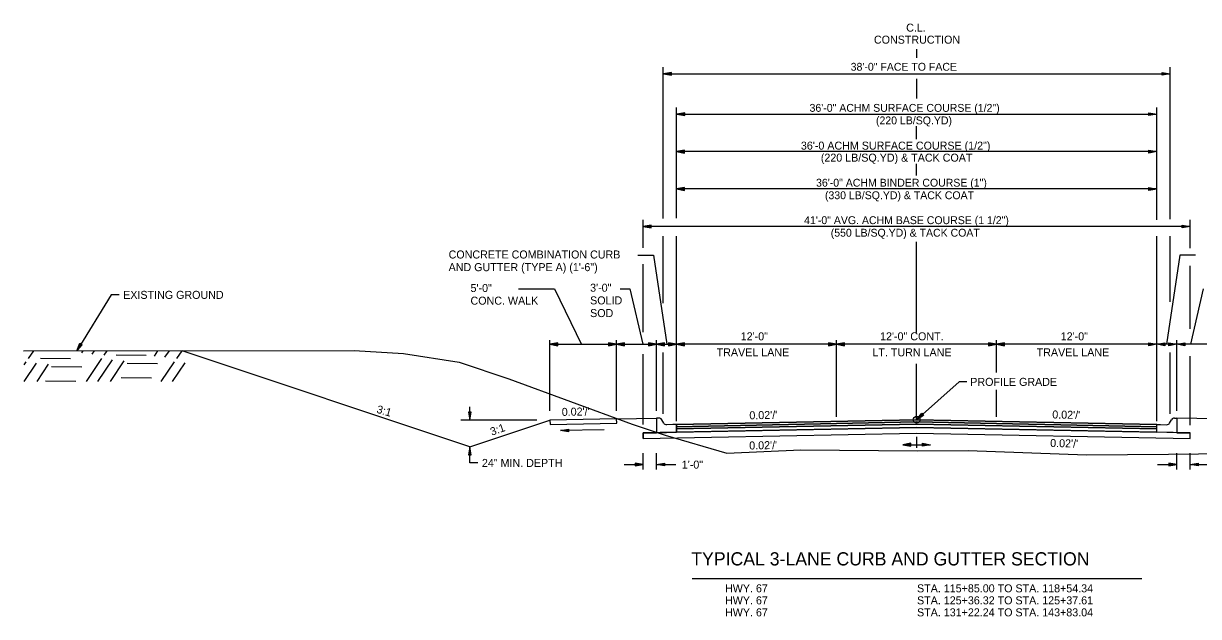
# Model space of a CAD drawing. Extents: x 1001270 to 1003428, y 1840152 to 1842912.
# Drawn here: x 1001287.7 to 1001375.8, y 1842855.9 to 1842900.4 of the extents above; entities that cross this region are included whole.
import ezdxf

# ---------------------------------------------------------------- set-up
doc = ezdxf.new("R2010")
doc.units = 0
for name, color, linetype in [('19', 7, 'Continuous'), ('20', 7, 'Continuous'), ('8', 7, 'Continuous')]:
    doc.layers.add(name, color=color, linetype=linetype)

# ---------------------------------------------------------------- blocks, each defined once
blk = doc.blocks.new('TM')
at = {"layer": '8'}
for p, q in [((-120.309, 21.181), (-119.787, -20.829)), ((0, 0), (-120.309, 21.181)), ((-31.382, 2.945), (-120.176, 10.512)), ((-119.787, -20.829), (0, 0)), ((-119.911, -10.826), (-31.307, -3.057))]:
    blk.add_line(p, q, dxfattribs=at)

msp = doc.modelspace()

# ---------------------------------------------------------------- linework, layer by layer
at = {"layer": '19'}
for p, q in [((1001354.656, 1842897.78), (1001354.656, 1842898.432)), ((1001335.655, 1842885.733), (1001335.655, 1842897.09)), ((1001373.655, 1842885.685), (1001373.655, 1842897.09)), ((1001336.256, 1842896.695), (1001335.656, 1842896.59)), ((1001335.656, 1842896.59), (1001373.656, 1842896.59)), ((1001335.656, 1842896.59), (1001336.256, 1842896.485)), ((1001336.256, 1842896.64), (1001335.816, 1842896.605)), ((1001335.816, 1842896.575), (1001336.256, 1842896.535)), ((1001336.256, 1842896.485), (1001336.256, 1842896.695)), ((1001354.656, 1842894.738), (1001354.656, 1842896.221)), ((1001373.056, 1842896.485), (1001373.056, 1842896.695)), ((1001373.056, 1842896.695), (1001373.656, 1842896.59)), ((1001373.056, 1842896.64), (1001373.496, 1842896.605)), ((1001373.656, 1842896.59), (1001373.056, 1842896.485)), ((1001373.496, 1842896.575), (1001373.056, 1842896.535)), ((1001336.655, 1842885.781), (1001336.655, 1842894.063)), ((1001372.655, 1842885.636), (1001372.655, 1842894.063)), ((1001337.256, 1842893.668), (1001336.656, 1842893.563)), ((1001336.656, 1842893.563), (1001337.256, 1842893.458)), ((1001336.656, 1842893.563), (1001372.656, 1842893.563)), ((1001337.256, 1842893.613), (1001336.816, 1842893.578)), ((1001336.816, 1842893.548), (1001337.256, 1842893.508)), ((1001337.256, 1842893.458), (1001337.256, 1842893.668)), ((1001372.056, 1842893.458), (1001372.056, 1842893.668)), ((1001372.056, 1842893.668), (1001372.656, 1842893.563)), ((1001372.056, 1842893.613), (1001372.496, 1842893.578)), ((1001372.656, 1842893.563), (1001372.056, 1842893.458)), ((1001372.496, 1842893.548), (1001372.056, 1842893.508)), ((1001354.655, 1842891.701), (1001354.655, 1842892.665)), ((1001337.255, 1842890.861), (1001336.655, 1842890.757)), ((1001336.655, 1842890.757), (1001337.255, 1842890.651)), ((1001372.655, 1842890.756), (1001336.655, 1842890.756)), ((1001337.255, 1842890.806), (1001336.815, 1842890.772)), ((1001336.815, 1842890.742), (1001337.255, 1842890.701)), ((1001337.255, 1842890.651), (1001337.255, 1842890.861)), ((1001372.055, 1842890.65), (1001372.055, 1842890.86)), ((1001372.055, 1842890.86), (1001372.655, 1842890.755)), ((1001372.055, 1842890.805), (1001372.495, 1842890.77)), ((1001372.655, 1842890.755), (1001372.055, 1842890.65)), ((1001372.495, 1842890.74), (1001372.055, 1842890.7)), ((1001354.655, 1842888.979), (1001354.655, 1842889.83)), ((1001337.255, 1842888.061), (1001336.655, 1842887.957)), ((1001336.655, 1842887.957), (1001337.255, 1842887.851)), ((1001372.655, 1842887.957), (1001336.655, 1842887.957)), ((1001337.255, 1842888.006), (1001336.815, 1842887.972)), ((1001336.815, 1842887.942), (1001337.255, 1842887.901)), ((1001337.255, 1842887.851), (1001337.255, 1842888.061)), ((1001372.055, 1842887.85), (1001372.055, 1842888.06)), ((1001372.055, 1842888.06), (1001372.655, 1842887.955)), ((1001372.055, 1842888.005), (1001372.495, 1842887.97)), ((1001372.655, 1842887.955), (1001372.055, 1842887.85)), ((1001372.495, 1842887.94), (1001372.055, 1842887.9)), ((1001334.155, 1842883.541), (1001334.155, 1842885.649)), ((1001334.755, 1842885.254), (1001334.155, 1842885.149)), ((1001334.755, 1842885.044), (1001334.755, 1842885.254)), ((1001374.555, 1842885.044), (1001374.555, 1842885.254)), ((1001374.555, 1842885.254), (1001375.155, 1842885.149)), ((1001375.155, 1842883.509), (1001375.155, 1842885.649)), ((1001334.155, 1842885.149), (1001334.755, 1842885.044)), ((1001375.155, 1842885.149), (1001334.155, 1842885.149)), ((1001334.755, 1842885.199), (1001334.315, 1842885.164)), ((1001334.315, 1842885.134), (1001334.755, 1842885.094)), ((1001335.655, 1842879.395), (1001335.655, 1842884.427)), ((1001336.655, 1842870.545), (1001336.655, 1842884.427)), ((1001372.655, 1842870.545), (1001372.655, 1842884.427)), ((1001373.655, 1842879.495), (1001373.655, 1842884.427)), ((1001374.555, 1842885.199), (1001374.995, 1842885.164)), ((1001375.155, 1842885.149), (1001374.555, 1842885.044)), ((1001374.995, 1842885.134), (1001374.555, 1842885.094)), ((1001354.655, 1842877.192), (1001354.655, 1842884.005)), ((1001333.736, 1842883.006), (1001334.915, 1842883.006)), ((1001334.915, 1842883.006), (1001335.93, 1842876.314)), ((1001374.386, 1842883.006), (1001373.398, 1842876.314)), ((1001375.565, 1842883.006), (1001374.386, 1842883.006)), ((1001334.155, 1842877.222), (1001334.155, 1842882.33)), ((1001375.155, 1842877.464), (1001375.155, 1842882.203)), ((1001324.791, 1842880.471), (1001327.502, 1842880.471)), ((1001327.502, 1842880.471), (1001329.515, 1842876.3)), ((1001332.407, 1842880.471), (1001333.151, 1842880.471)), ((1001333.151, 1842880.471), (1001334.107, 1842876.314)), ((1001376.15, 1842880.471), (1001375.194, 1842876.314)), ((1001327.155, 1842871.324), (1001327.155, 1842876.614)), ((1001332.155, 1842871.324), (1001332.155, 1842876.614)), ((1001335.155, 1842871.324), (1001335.155, 1842876.614)), ((1001348.655, 1842870.889), (1001348.655, 1842876.614)), ((1001360.655, 1842874.212), (1001360.655, 1842876.614)), ((1001372.655, 1842870.545), (1001372.655, 1842876.614)), ((1001374.155, 1842871.324), (1001374.155, 1842876.614)), ((1001288.048, 1842875.243), (1001288.44, 1842875.826)), ((1001291.663, 1842875.822), (1001291.887, 1842876.389)), ((1001292.065, 1842876.279), (1001291.663, 1842875.822)), ((1001291.737, 1842875.963), (1001291.93, 1842876.356)), ((1001292.024, 1842876.3), (1001291.76, 1842875.951)), ((1001291.887, 1842876.389), (1001292.065, 1842876.279)), ((1001292.033, 1842875.677), (1001292.139, 1842875.827)), ((1001292.828, 1842875.585), (1001292.994, 1842875.83)), ((1001293.724, 1842875.493), (1001293.949, 1842875.832)), ((1001297.488, 1842875.438), (1001297.749, 1842875.833)), ((1001298.282, 1842875.346), (1001298.614, 1842875.834)), ((1001299.178, 1842875.254), (1001299.558, 1842875.828)), ((1001321.15, 1842868.631), (1001299.558, 1842875.828)), ((1001327.755, 1842876.419), (1001327.155, 1842876.314)), ((1001327.155, 1842876.314), (1001336.655, 1842876.314)), ((1001327.155, 1842876.314), (1001327.755, 1842876.209)), ((1001327.755, 1842876.364), (1001327.315, 1842876.329)), ((1001327.315, 1842876.299), (1001327.755, 1842876.259)), ((1001327.755, 1842876.209), (1001327.755, 1842876.419)), ((1001331.555, 1842876.419), (1001331.555, 1842876.209)), ((1001332.155, 1842876.314), (1001331.555, 1842876.419)), ((1001331.995, 1842876.329), (1001331.555, 1842876.364)), ((1001331.555, 1842876.209), (1001332.155, 1842876.314)), ((1001331.555, 1842876.259), (1001331.995, 1842876.299)), ((1001332.755, 1842876.419), (1001332.155, 1842876.314)), ((1001332.155, 1842876.314), (1001332.755, 1842876.209)), ((1001332.755, 1842876.364), (1001332.315, 1842876.329)), ((1001332.315, 1842876.299), (1001332.755, 1842876.259)), ((1001332.755, 1842876.209), (1001332.755, 1842876.419)), ((1001334.155, 1842870.307), (1001334.155, 1842875.578)), ((1001334.555, 1842876.419), (1001334.555, 1842876.209)), ((1001335.155, 1842876.314), (1001334.555, 1842876.419)), ((1001334.995, 1842876.329), (1001334.555, 1842876.364)), ((1001334.555, 1842876.209), (1001335.155, 1842876.314)), ((1001334.555, 1842876.259), (1001334.995, 1842876.299)), ((1001335.755, 1842876.419), (1001335.155, 1842876.314)), ((1001335.155, 1842876.314), (1001335.755, 1842876.209)), ((1001335.755, 1842876.364), (1001335.315, 1842876.329)), ((1001335.315, 1842876.299), (1001335.755, 1842876.259)), ((1001335.655, 1842871.095), (1001335.655, 1842875.695)), ((1001335.755, 1842876.209), (1001335.755, 1842876.419)), ((1001336.055, 1842876.419), (1001336.055, 1842876.209)), ((1001336.655, 1842876.314), (1001336.055, 1842876.419)), ((1001336.495, 1842876.329), (1001336.055, 1842876.364)), ((1001336.055, 1842876.209), (1001336.655, 1842876.314)), ((1001336.055, 1842876.259), (1001336.495, 1842876.299)), ((1001337.255, 1842876.419), (1001336.655, 1842876.314)), ((1001336.655, 1842876.314), (1001337.255, 1842876.209)), ((1001348.655, 1842876.314), (1001336.655, 1842876.314)), ((1001337.255, 1842876.364), (1001336.815, 1842876.329)), ((1001336.815, 1842876.299), (1001337.255, 1842876.259)), ((1001337.255, 1842876.209), (1001337.255, 1842876.419)), ((1001348.055, 1842876.419), (1001348.055, 1842876.209)), ((1001348.655, 1842876.314), (1001348.055, 1842876.419)), ((1001348.495, 1842876.329), (1001348.055, 1842876.364)), ((1001348.055, 1842876.209), (1001348.655, 1842876.314)), ((1001348.055, 1842876.259), (1001348.495, 1842876.299)), ((1001349.255, 1842876.419), (1001348.655, 1842876.314)), ((1001360.655, 1842876.314), (1001348.655, 1842876.314)), ((1001348.655, 1842876.314), (1001349.255, 1842876.209)), ((1001349.255, 1842876.364), (1001348.815, 1842876.329)), ((1001348.815, 1842876.299), (1001349.255, 1842876.259)), ((1001349.255, 1842876.209), (1001349.255, 1842876.419)), ((1001360.055, 1842876.419), (1001360.055, 1842876.209)), ((1001360.655, 1842876.314), (1001360.055, 1842876.419)), ((1001360.495, 1842876.329), (1001360.055, 1842876.364)), ((1001360.055, 1842876.209), (1001360.655, 1842876.314)), ((1001360.055, 1842876.259), (1001360.495, 1842876.299)), ((1001361.255, 1842876.419), (1001360.655, 1842876.314)), ((1001372.655, 1842876.314), (1001360.655, 1842876.314)), ((1001360.655, 1842876.314), (1001361.255, 1842876.209)), ((1001361.255, 1842876.364), (1001360.815, 1842876.329)), ((1001360.815, 1842876.299), (1001361.255, 1842876.259)), ((1001361.255, 1842876.209), (1001361.255, 1842876.419)), ((1001372.055, 1842876.209), (1001372.055, 1842876.419)), ((1001372.055, 1842876.419), (1001372.655, 1842876.314)), ((1001372.055, 1842876.364), (1001372.495, 1842876.329)), ((1001372.655, 1842876.314), (1001372.055, 1842876.209)), ((1001372.495, 1842876.299), (1001372.055, 1842876.259)), ((1001372.655, 1842876.314), (1001373.255, 1842876.419)), ((1001382.155, 1842876.314), (1001372.655, 1842876.314)), ((1001373.255, 1842876.209), (1001372.655, 1842876.314)), ((1001372.815, 1842876.329), (1001373.255, 1842876.364)), ((1001373.255, 1842876.259), (1001372.815, 1842876.299)), ((1001373.255, 1842876.419), (1001373.255, 1842876.209)), ((1001373.555, 1842876.209), (1001373.555, 1842876.419)), ((1001373.555, 1842876.419), (1001374.155, 1842876.314)), ((1001373.555, 1842876.364), (1001373.995, 1842876.329)), ((1001374.155, 1842876.314), (1001373.555, 1842876.209)), ((1001373.995, 1842876.299), (1001373.555, 1842876.259)), ((1001373.655, 1842871.095), (1001373.655, 1842875.695)), ((1001374.155, 1842876.314), (1001374.755, 1842876.419)), ((1001374.755, 1842876.209), (1001374.155, 1842876.314)), ((1001374.315, 1842876.329), (1001374.755, 1842876.364)), ((1001374.755, 1842876.259), (1001374.315, 1842876.299)), ((1001374.755, 1842876.419), (1001374.755, 1842876.209)), ((1001287.708, 1842874.775), (1001287.862, 1842875.001)), ((1001287.731, 1842873.526), (1001288.657, 1842874.909)), ((1001288.686, 1842873.529), (1001289.552, 1842874.817)), ((1001288.937, 1842875.282), (1001291.196, 1842875.261)), ((1001292.385, 1842873.53), (1001293.538, 1842875.251)), ((1001293.24, 1842873.532), (1001294.333, 1842875.159)), ((1001294.195, 1842873.535), (1001295.228, 1842875.067)), ((1001294.611, 1842875.523), (1001296.872, 1842875.511)), ((1001295.441, 1842874.894), (1001297.712, 1842874.882)), ((1001297.996, 1842873.536), (1001298.992, 1842875.011)), ((1001298.85, 1842873.538), (1001299.787, 1842874.92)), ((1001354.655, 1842870.665), (1001354.655, 1842874.844)), ((1001375.155, 1842870.259), (1001375.155, 1842875.433)), ((1001289.777, 1842874.653), (1001292.036, 1842874.631)), ((1001294.999, 1842873.824), (1001297.259, 1842873.802)), ((1001289.324, 1842873.574), (1001291.595, 1842873.561)), ((1001360.655, 1842870.889), (1001360.655, 1842872.914)), ((1001321.255, 1842871.23), (1001321.045, 1842871.23)), ((1001321.045, 1842871.23), (1001321.15, 1842870.63)), ((1001321.095, 1842871.23), (1001321.135, 1842870.79)), ((1001321.15, 1842870.63), (1001321.15, 1842871.633)), ((1001321.15, 1842870.63), (1001321.255, 1842871.23)), ((1001321.165, 1842870.79), (1001321.2, 1842871.23)), ((1001326.16, 1842870.63), (1001320.48, 1842870.63)), ((1001321.15, 1842868.631), (1001327.148, 1842870.63)), ((1001332.147, 1842870.73), (1001327.148, 1842870.63)), ((1001327.148, 1842870.63), (1001327.162, 1842870.297)), ((1001327.162, 1842870.297), (1001332.161, 1842870.397)), ((1001332.147, 1842870.73), (1001335.146, 1842870.79)), ((1001332.161, 1842870.397), (1001332.147, 1842870.73)), ((1001332.147, 1842870.73), (1001332.147, 1842870.73)), ((1001335.322, 1842870.79), (1001335.155, 1842870.79)), ((1001335.155, 1842870.79), (1001335.155, 1842870.457)), ((1001335.155, 1842870.457), (1001335.155, 1842870.275)), ((1001335.155, 1842870.275), (1001335.155, 1842869.691)), ((1001335.684, 1842870.415), (1001335.538, 1842870.666)), ((1001336.371, 1842870.299), (1001335.905, 1842870.29)), ((1001336.655, 1842870.305), (1001336.371, 1842870.299)), ((1001336.371, 1842870.299), (1001336.371, 1842870.299)), ((1001336.371, 1842870.299), (1001336.371, 1842870.299)), ((1001336.655, 1842870.305), (1001354.655, 1842870.665)), ((1001336.655, 1842870.138), (1001354.655, 1842870.498)), ((1001336.655, 1842869.972), (1001354.655, 1842870.332)), ((1001354.655, 1842870.665), (1001355.035, 1842871.142)), ((1001355.173, 1842870.985), (1001354.655, 1842870.665)), ((1001354.655, 1842870.665), (1001372.655, 1842870.305)), ((1001354.655, 1842870.498), (1001372.655, 1842870.138)), ((1001354.655, 1842870.332), (1001372.655, 1842869.972)), ((1001354.655, 1842870.332), (1001354.655, 1842870.332)), ((1001354.767, 1842870.778), (1001355.067, 1842871.098)), ((1001355.14, 1842871.017), (1001354.786, 1842870.761)), ((1001355.035, 1842871.142), (1001355.173, 1842870.985)), ((1001372.655, 1842870.305), (1001372.94, 1842870.299)), ((1001372.94, 1842870.299), (1001372.94, 1842870.299)), ((1001372.94, 1842870.299), (1001372.94, 1842870.299)), ((1001372.94, 1842870.299), (1001373.405, 1842870.29)), ((1001373.627, 1842870.415), (1001373.773, 1842870.666)), ((1001373.989, 1842870.79), (1001374.155, 1842870.79)), ((1001374.155, 1842870.79), (1001374.155, 1842870.457)), ((1001377.156, 1842870.731), (1001374.155, 1842870.79)), ((1001374.155, 1842870.457), (1001374.155, 1842870.275)), ((1001374.155, 1842870.275), (1001374.155, 1842869.692)), ((1001334.155, 1842869.672), (1001335.155, 1842869.692)), ((1001334.155, 1842869.255), (1001334.155, 1842869.672)), ((1001334.155, 1842869.672), (1001334.155, 1842869.264)), ((1001334.155, 1842869.255), (1001354.655, 1842869.665)), ((1001335.155, 1842869.691), (1001336.655, 1842869.722)), ((1001336.655, 1842869.722), (1001354.655, 1842870.082)), ((1001354.655, 1842870.082), (1001372.655, 1842869.722)), ((1001354.655, 1842869.665), (1001375.155, 1842869.255)), ((1001354.655, 1842869.389), (1001354.655, 1842868.567)), ((1001372.655, 1842869.972), (1001372.655, 1842869.972)), ((1001372.655, 1842869.722), (1001372.655, 1842869.972)), ((1001374.155, 1842869.692), (1001372.655, 1842869.722)), ((1001374.155, 1842869.692), (1001375.155, 1842869.672)), ((1001375.155, 1842869.255), (1001375.155, 1842869.672)), ((1001375.155, 1842869.255), (1001375.155, 1842869.672)), ((1001321.15, 1842868.631), (1001321.045, 1842868.031)), ((1001321.255, 1842868.031), (1001321.15, 1842868.631)), ((1001321.15, 1842867.424), (1001321.15, 1842868.631)), ((1001354.208, 1842868.897), (1001353.608, 1842868.792)), ((1001353.608, 1842868.792), (1001354.208, 1842868.687)), ((1001353.608, 1842868.792), (1001355.703, 1842868.792)), ((1001354.208, 1842868.842), (1001353.768, 1842868.807)), ((1001353.768, 1842868.777), (1001354.208, 1842868.737)), ((1001354.208, 1842868.687), (1001354.208, 1842868.897)), ((1001355.103, 1842868.687), (1001355.103, 1842868.897)), ((1001355.103, 1842868.897), (1001355.703, 1842868.792)), ((1001355.103, 1842868.842), (1001355.543, 1842868.807)), ((1001355.703, 1842868.792), (1001355.103, 1842868.687)), ((1001355.543, 1842868.777), (1001355.103, 1842868.737)), ((1001375.155, 1842869.255), (1001375.155, 1842869.255)), ((1001321.045, 1842868.031), (1001321.255, 1842868.031)), ((1001321.135, 1842868.471), (1001321.1, 1842868.031)), ((1001321.205, 1842868.031), (1001321.165, 1842868.471)), ((1001334.155, 1842866.926), (1001334.155, 1842868.164)), ((1001335.155, 1842866.926), (1001335.155, 1842868.164)), ((1001374.155, 1842866.926), (1001374.155, 1842868.164)), ((1001375.155, 1842866.926), (1001375.155, 1842868.164)), ((1001321.75, 1842867.424), (1001321.15, 1842867.424)), ((1001332.707, 1842867.304), (1001334.155, 1842867.304)), ((1001332.707, 1842867.304), (1001334.155, 1842867.304)), ((1001333.555, 1842867.409), (1001333.555, 1842867.199)), ((1001334.155, 1842867.304), (1001333.555, 1842867.409)), ((1001333.555, 1842867.409), (1001333.555, 1842867.199)), ((1001334.155, 1842867.304), (1001333.555, 1842867.409)), ((1001333.995, 1842867.319), (1001333.555, 1842867.354)), ((1001333.995, 1842867.319), (1001333.555, 1842867.354)), ((1001333.555, 1842867.199), (1001334.155, 1842867.304)), ((1001333.555, 1842867.199), (1001334.155, 1842867.304)), ((1001333.555, 1842867.249), (1001333.995, 1842867.289)), ((1001333.555, 1842867.249), (1001333.995, 1842867.289)), ((1001335.155, 1842867.304), (1001335.755, 1842867.409)), ((1001335.155, 1842867.304), (1001335.755, 1842867.409)), ((1001335.755, 1842867.199), (1001335.155, 1842867.304)), ((1001335.155, 1842867.304), (1001336.604, 1842867.304)), ((1001335.755, 1842867.199), (1001335.155, 1842867.304)), ((1001335.155, 1842867.304), (1001336.604, 1842867.304)), ((1001335.315, 1842867.319), (1001335.755, 1842867.354)), ((1001335.315, 1842867.319), (1001335.755, 1842867.354)), ((1001335.755, 1842867.249), (1001335.315, 1842867.289)), ((1001335.755, 1842867.249), (1001335.315, 1842867.289)), ((1001335.755, 1842867.409), (1001335.755, 1842867.199)), ((1001335.755, 1842867.409), (1001335.755, 1842867.199)), ((1001372.707, 1842867.304), (1001374.155, 1842867.304)), ((1001372.707, 1842867.304), (1001374.155, 1842867.304)), ((1001373.555, 1842867.409), (1001373.555, 1842867.199)), ((1001374.155, 1842867.304), (1001373.555, 1842867.409)), ((1001373.555, 1842867.409), (1001373.555, 1842867.199)), ((1001374.155, 1842867.304), (1001373.555, 1842867.409)), ((1001373.995, 1842867.319), (1001373.555, 1842867.354)), ((1001373.995, 1842867.319), (1001373.555, 1842867.354)), ((1001373.555, 1842867.199), (1001374.155, 1842867.304)), ((1001373.555, 1842867.199), (1001374.155, 1842867.304)), ((1001373.555, 1842867.249), (1001373.995, 1842867.289)), ((1001373.555, 1842867.249), (1001373.995, 1842867.289)), ((1001375.155, 1842867.304), (1001375.755, 1842867.409)), ((1001375.155, 1842867.304), (1001375.755, 1842867.409)), ((1001375.755, 1842867.199), (1001375.155, 1842867.304)), ((1001375.155, 1842867.304), (1001376.604, 1842867.304)), ((1001375.755, 1842867.199), (1001375.155, 1842867.304)), ((1001375.155, 1842867.304), (1001376.604, 1842867.304)), ((1001375.315, 1842867.319), (1001375.755, 1842867.354)), ((1001375.315, 1842867.319), (1001375.755, 1842867.354)), ((1001375.755, 1842867.249), (1001375.315, 1842867.289)), ((1001375.755, 1842867.249), (1001375.315, 1842867.289)), ((1001375.755, 1842867.409), (1001375.755, 1842867.199)), ((1001375.755, 1842867.409), (1001375.755, 1842867.199)), ((1001337.823, 1842858.751), (1001371.543, 1842858.751)), ((1001339.796, 1842858.751), (1001369.528, 1842858.751))]:
    msp.add_line(p, q, dxfattribs=at)
for points in [[(1001294.846, 1842880.021), (1001294.246, 1842880.021), (1001291.663, 1842875.822)], [(1001287.67, 1842875.815), (1001312.476, 1842875.841)], [(1001312.476, 1842875.841), (1001316.166, 1842875.618), (1001320.348, 1842874.967), (1001324.071, 1842873.734), (1001333.313, 1842870.336), (1001335.792, 1842869.514), (1001340.406, 1842868.154), (1001345.958, 1842868.399), (1001354.686, 1842868.327), (1001358.509, 1842868.349), (1001367.384, 1842868.023), (1001373.548, 1842868.092), (1001380.3, 1842868.156), (1001385.837, 1842867.152), (1001390.452, 1842866.558), (1001395.437, 1842866.523)], [(1001358.417, 1842873.5), (1001357.847, 1842873.5), (1001354.655, 1842870.665)], [(1001354.655, 1842870.332), (1001336.655, 1842869.972), (1001336.655, 1842869.722)], [(1001336.655, 1842869.722), (1001336.655, 1842869.889), (1001336.655, 1842870.139), (1001336.655, 1842870.305)], [(1001372.655, 1842869.972), (1001354.655, 1842870.332)], [(1001372.655, 1842869.722), (1001372.655, 1842869.889), (1001372.655, 1842870.139), (1001372.655, 1842870.305)], [(1001375.155, 1842869.672), (1001354.655, 1842870.082), (1001334.155, 1842869.672)], [(1001334.155, 1842869.264), (1001354.655, 1842869.665), (1001375.155, 1842869.255)], [(1001336.655, 1842869.722), (1001354.655, 1842870.082), (1001372.655, 1842869.722)]]:
    msp.add_lwpolyline(points, dxfattribs=at)
for points in [[(1001354.655, 1842870.665), (1001336.655, 1842870.305), (1001336.655, 1842870.138), (1001354.655, 1842870.498), (1001372.655, 1842870.138), (1001372.655, 1842870.305)], [(1001354.655, 1842870.498), (1001336.655, 1842870.138), (1001336.655, 1842869.972), (1001354.655, 1842870.332), (1001372.655, 1842869.972), (1001372.655, 1842870.138)]]:
    msp.add_lwpolyline(points, close=True, dxfattribs=at)
msp.add_circle((1001354.655, 1842870.665), 0.25, dxfattribs=at)
for centre, start, end in [((1001335.322, 1842870.54), 30.1619, 90), ((1001335.9, 1842870.54), 210.16348, 271.14576), ((1001373.41, 1842870.54), 268.85424, 329.83652), ((1001373.989, 1842870.54), 90, 149.8381)]:
    msp.add_arc(centre, 0.25, start, end, dxfattribs=at)
at = {"layer": '20'}
msp.add_line((1001331.216, 1842869.915), (1001327.946, 1842869.85), dxfattribs=at)

# ---------------------------------------------------------------- block references
at = {"layer": '19', "xscale": 0.0050063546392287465, "yscale": -0.0050063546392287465, "rotation": -178.8781640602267}
msp.add_blockref('TM', (1001327.945, 1842869.847), dxfattribs=at)

# ---------------------------------------------------------------- texts
at = {"layer": '19'}
for s, height, p in [('C.L.', 0.6, (1001353.868, 1842899.749)), ('CONSTRUCTION', 0.6, (1001351.451, 1842898.849)), ('38\'-0" FACE TO FACE', 0.59001, (1001349.707, 1842896.82)), ('36\'-0" ACHM SURFACE COURSE (1/2")', 0.59001, (1001346.623, 1842893.741)), ('(220 LB/SQ.YD)', 0.59001, (1001351.603, 1842892.801)), ('36\'-0 ACHM SURFACE COURSE (1/2")', 0.6, (1001345.973, 1842890.906)), ('(220 LB/SQ.YD) & TACK COAT', 0.6, (1001347.468, 1842890.006)), ('36\'-0" ACHM BINDER COURSE (1")', 0.59001, (1001347.11, 1842888.132)), ('(330 LB/SQ.YD) & TACK COAT', 0.59001, (1001347.777, 1842887.192)), ('41\'-0" AVG. ACHM BASE COURSE (1 1/2")', 0.59001, (1001346.216, 1842885.323)), ('(550 LB/SQ.YD) & TACK COAT', 0.59001, (1001348.211, 1842884.383)), ('EXISTING GROUND', 0.6, (1001295.146, 1842879.721)), ('12\'-0"', 0.6, (1001341.458, 1842876.614)), ('12\'-0" CONT.', 0.6, (1001351.911, 1842876.614)), ('12\'-0"', 0.6, (1001365.458, 1842876.614)), ('TRAVEL LANE', 0.6, (1001339.655, 1842875.414)), ('LT. TURN LANE', 0.6, (1001351.339, 1842875.414)), ('TRAVEL LANE', 0.6, (1001363.655, 1842875.414)), ('24" MIN. DEPTH', 0.6, (1001322.05, 1842867.124))]:
    msp.add_text(s, height=height, dxfattribs=at).set_placement(p)
for s, height, rotation, p in [('CONCRETE COMBINATION CURB', 0.6, 360, (1001319.553, 1842882.747)), ('AND GUTTER (TYPE A) (1\'-6")', 0.6, 360, (1001319.553, 1842881.797)), ('5\'-0"', 0.6, 360, (1001321.195, 1842880.235)), ('3\'-0"', 0.6, 360, (1001330.165, 1842880.256)), ('CONC. WALK', 0.6, 360, (1001321.195, 1842879.285)), ('SOLID ', 0.6, 360, (1001330.165, 1842879.306)), ('SOD', 0.6, 360, (1001330.165, 1842878.356)), ('PROFILE GRADE', 0.6, 360, (1001358.676, 1842873.2)), ('3:1', 0.6, 343.76133, (1001314.105, 1842871.194)), ("0.02'/'", 0.6, 1.14959, (1001328.044, 1842870.948)), ("0.02'/'", 0.6, 1.14576, (1001342.114, 1842870.692)), ("0.02'/'", 0.6, 358.85424, (1001364.822, 1842870.76)), ('3:1', 0.6, 19.50574, (1001322.793, 1842869.459)), ("0.02'/'", 0.6, 1.14576, (1001342.104, 1842868.429)), ("0.02'/'", 0.6, 358.85424, (1001364.666, 1842868.618)), ('1\'-0"', 0.6, 360, (1001337.039, 1842866.996)), ('TYPICAL 3-LANE CURB AND GUTTER SECTION', 0.98999, 359.99538, (1001337.752, 1842859.742)), ('HWY. 67', 0.6, 359.99538, (1001340.283, 1842857.726)), ('STA. 115+85.00 TO STA. 118+54.34', 0.6, 359.99538, (1001354.683, 1842857.725)), ('HWY. 67', 0.6, 359.99538, (1001340.283, 1842856.826)), ('STA. 125+36.32 TO STA. 125+37.61', 0.6, 359.99538, (1001354.683, 1842856.825)), ('HWY. 67', 0.6, 359.99538, (1001340.283, 1842855.926)), ('STA. 131+22.24 TO STA. 143+83.04  ', 0.6, 359.99538, (1001354.683, 1842855.925))]:
    msp.add_text(s, height=height, rotation=rotation, dxfattribs=at).set_placement(p)

doc.saveas('drawing.dxf')
